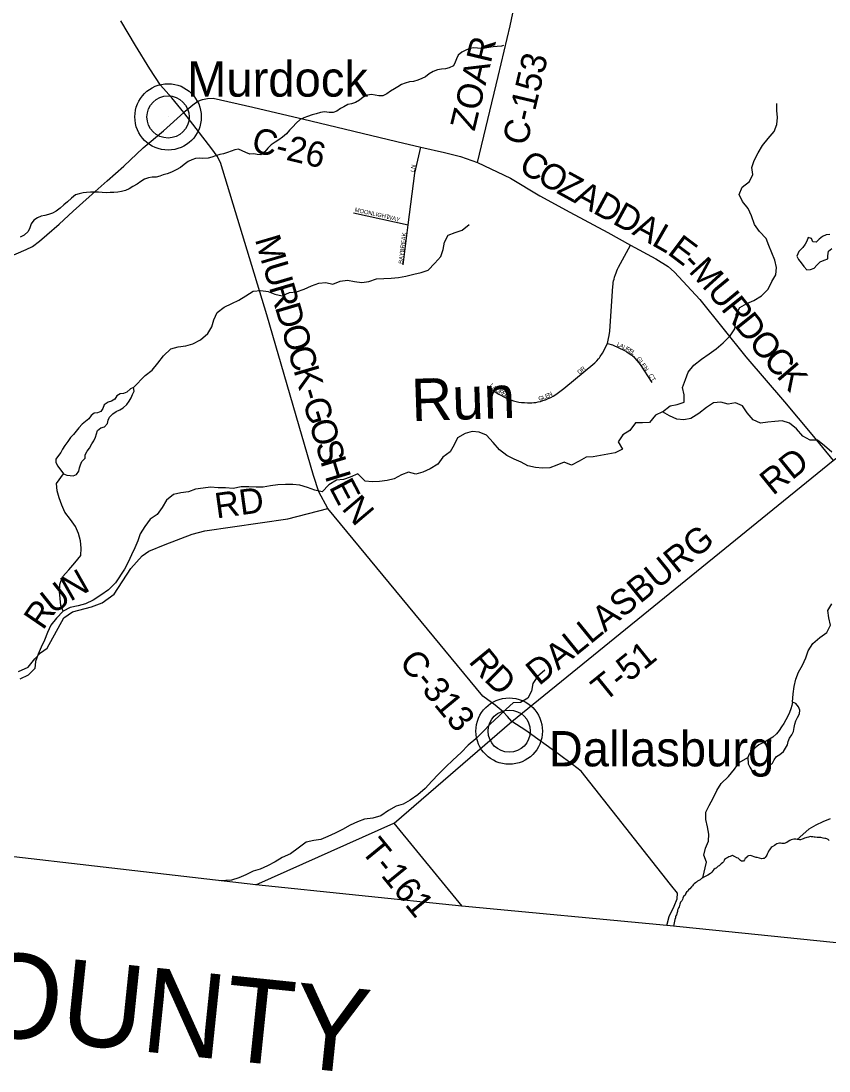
# Model space of a CAD drawing. Extents: x 0 to 1064, y 0 to 440.
# Drawn here: x 235.65 to 264.58, y 47.41 to 85.02 of the extents above; entities that cross this region are included whole.
import ezdxf

# ---------------------------------------------------------------- set-up
doc = ezdxf.new("R2010")
doc.units = 0
for name, color, linetype in [('GM_X_Adjacent_County_Text', 7, 'Continuous'), ('GM_X_County', 7, 'Continuous'), ('GM_X_County_Road', 7, 'Continuous'), ('GM_X_County_Road_Text', 7, 'Continuous'), ('GM_X_Minor_Lake', 7, 'Continuous'), ('GM_X_Minor_River', 7, 'Continuous'), ('GM_X_Minor_River_Text', 7, 'Continuous'), ('GM_X_State_Route', 7, 'Continuous'), ('GM_X_Township', 7, 'Continuous'), ('GM_X_Township_Road', 7, 'Continuous'), ('GM_X_Township_Road_Text', 7, 'Continuous'), ('GM_X_Township_Subdivision', 7, 'Continuous'), ('GM_X_Township_Subdivision_Text', 7, 'Continuous'), ('GM_X_Unincorporated', 7, 'Continuous'), ('GM_X_Unincorporated_Location', 7, 'Continuous'), ('GM_X_Unincorporated_Text', 7, 'Continuous')]:
    doc.layers.add(name, color=color, linetype=linetype)

msp = doc.modelspace()

# ---------------------------------------------------------------- linework, layer by layer
at = {"layer": 'GM_X_County'}
msp.add_lwpolyline([(306.751, 47.903), (284.732, 50.122), (283.428, 50.199), (280.132, 50.441), (258.767, 52.625), (251.43, 53.311), (244.064, 54.077), (229.411, 55.772), (220.159, 56.563), (213.925, 57.196), (202.834, 58.322)], dxfattribs=at)
at = {"layer": 'GM_X_County_Road'}
for points in [[(251.995, 79.949), (252.732, 83.025), (253.161, 84.84), (253.749, 87.63), (254.159, 89.766)], [(241.48, 81.745), (241.528, 81.783), (241.805, 82.015), (241.979, 82.143), (242.151, 82.205), (242.33, 82.238), (242.533, 82.252), (243.95, 81.931), (246.031, 81.44), (249.112, 80.708), (249.966, 80.498), (250.819, 80.307), (251.385, 80.17), (251.995, 79.949), (253.171, 79.39), (254.231, 78.759), (255.305, 78.172), (256.658, 77.437), (257.47, 76.99), (258.374, 76.504), (258.826, 76.228), (259.048, 76.024), (259.951, 75.047), (261.602, 72.995), (262.98, 71.379), (263.959, 70.214), (264.725, 69.283)], [(258.767, 52.625), (258.858, 52.949), (259.036, 53.316), (259.138, 53.582), (259.16, 53.776), (258.898, 54.096), (255.702, 58.149), (255.394, 58.393), (254.881, 58.776), (253.722, 59.612), (253.229, 59.931), (253.07, 60.11), (252.911, 60.279), (252.627, 60.513), (252.189, 60.841), (246.631, 67.554), (246.317, 68.156), (246.123, 68.738), (244.456, 74.5), (242.793, 79.948), (242.678, 80.176), (242.484, 80.437), (241.48, 81.745)]]:
    msp.add_lwpolyline(points, dxfattribs=at)
at = {"layer": 'GM_X_Minor_Lake'}
msp.add_line((263.499, 76.762), (263.424, 76.593), dxfattribs=at)
for points in [[(264.61, 77.37), (264.476, 77.354), (264.347, 77.295), (264.23, 77.206), (264.119, 77.092), (263.998, 77.106), (263.951, 77.229), (263.836, 77.261), (263.785, 77.134), (263.723, 77.02), (263.636, 76.9), (263.499, 76.762)], [(263.424, 76.593), (263.489, 76.477), (263.578, 76.36), (263.673, 76.224), (263.786, 76.107), (263.914, 76.117), (264.043, 76.164), (264.142, 76.278), (264.259, 76.397), (264.4, 76.45), (264.535, 76.496), (264.537, 76.612), (264.563, 76.769), (264.681, 76.865)], [(239.684, 71.89), (239.568, 71.843), (239.439, 71.729), (239.322, 71.677), (239.207, 71.666), (239.078, 71.596), (239.009, 71.469), (238.892, 71.398), (238.776, 71.363), (238.635, 71.274), (238.584, 71.142), (238.509, 71.027), (238.393, 70.987), (238.277, 70.97), (238.16, 70.887), (238.079, 70.773), (237.956, 70.678), (237.839, 70.582), (237.721, 70.45), (237.622, 70.324), (237.529, 70.21), (237.429, 70.097), (237.33, 69.958), (237.224, 69.814), (237.143, 69.682), (237.074, 69.567), (236.999, 69.453), (236.894, 69.327), (236.904, 69.2), (236.968, 69.071), (237.177, 68.794)], [(237.177, 68.794), (237.291, 68.75), (237.407, 68.736), (237.522, 68.734), (237.644, 68.775), (237.719, 68.895), (237.746, 69.01), (237.784, 69.125), (237.828, 69.24), (237.952, 69.365), (237.954, 69.481), (238.017, 69.607), (238.104, 69.721), (238.192, 69.872), (238.26, 69.986), (238.317, 70.113), (238.356, 70.228), (238.394, 70.349), (238.511, 70.444), (238.64, 70.484), (238.745, 70.604), (238.771, 70.719), (238.822, 70.834), (238.945, 70.947), (239.062, 71.037), (239.191, 71.095), (239.314, 71.166), (239.443, 71.28), (239.53, 71.4), (239.599, 71.52), (239.65, 71.641), (239.701, 71.762), (239.684, 71.89)], [(261.676, 58.642), (261.69, 58.41), (261.743, 58.294), (261.82, 58.177), (261.946, 58.084), (262.066, 58.009), (262.188, 58.002), (262.305, 58.103), (262.349, 58.218), (262.443, 58.338), (262.56, 58.439), (262.61, 58.554), (262.698, 58.674), (262.814, 58.745), (262.944, 58.858), (263.025, 58.973), (263.088, 59.093), (263.114, 59.214), (263.158, 59.335), (263.252, 59.449), (263.302, 59.576), (263.335, 59.709), (263.355, 59.83), (263.394, 59.951), (263.445, 60.078), (263.52, 60.21), (263.528, 60.338), (263.481, 60.454), (263.392, 60.571), (263.277, 60.621)], [(263.277, 60.621), (263.251, 60.5), (263.213, 60.385), (263.168, 60.252), (263.099, 60.126), (263.03, 59.993), (262.961, 59.855), (262.879, 59.734), (262.798, 59.602), (262.693, 59.482), (262.569, 59.369), (262.453, 59.298), (262.324, 59.221), (262.183, 59.15), (262.066, 59.091), (261.937, 58.984), (261.819, 58.876), (261.72, 58.756), (261.676, 58.642)]]:
    msp.add_lwpolyline(points, dxfattribs=at)
at = {"layer": 'GM_X_Minor_River'}
for points in [[(252.924, 84.139), (252.85, 84.119), (252.704, 84.103), (252.558, 84.087), (252.405, 84.071), (252.271, 84.049), (252.119, 84.033), (251.992, 84.048), (251.864, 84.062), (251.724, 84.027), (251.583, 83.975), (251.43, 83.905), (251.3, 83.797), (251.243, 83.664), (251.199, 83.538), (251.13, 83.411), (250.977, 83.335), (250.848, 83.3), (250.702, 83.29), (250.568, 83.268), (250.403, 83.21), (250.268, 83.127), (250.132, 83.02), (250.004, 82.955), (249.857, 82.903), (249.704, 82.856), (249.558, 82.834), (249.411, 82.788), (249.277, 82.742), (249.148, 82.665), (249.019, 82.594), (248.884, 82.499), (248.748, 82.41), (248.607, 82.339), (248.467, 82.335), (248.334, 82.362), (248.195, 82.388), (248.061, 82.366), (247.901, 82.29), (247.766, 82.182), (247.624, 82.093), (247.49, 82.053), (247.35, 82.025), (247.215, 81.942), (247.086, 81.883), (246.957, 81.788), (246.828, 81.735), (246.688, 81.738), (246.513, 81.765), (246.378, 81.736), (246.22, 81.69), (246.079, 81.656), (245.908, 81.598), (245.78, 81.551), (245.651, 81.493), (245.509, 81.355), (245.385, 81.23), (245.261, 81.104), (245.156, 80.978), (245.02, 80.853), (244.885, 80.758), (244.756, 80.675), (244.608, 80.586), (244.491, 80.46), (244.379, 80.328), (244.238, 80.221), (244.11, 80.241), (243.983, 80.255), (243.849, 80.245), (243.698, 80.308), (243.565, 80.371), (243.439, 80.428), (243.31, 80.406), (243.182, 80.359), (243.041, 80.307), (242.901, 80.26), (242.767, 80.232), (242.62, 80.192), (242.479, 80.146), (242.351, 80.105), (242.168, 80.096), (242.035, 80.104), (241.901, 80.088), (241.773, 80.047), (241.638, 79.989), (241.49, 79.876), (241.361, 79.768), (241.207, 79.692), (241.036, 79.603), (240.883, 79.545), (240.748, 79.505), (240.62, 79.464), (240.486, 79.43), (240.346, 79.42)], [(258.619, 71.018), (258.89, 71.239), (259.146, 71.277), (259.397, 71.371), (259.389, 71.632), (259.339, 71.894), (259.435, 72.184), (259.536, 72.438), (259.741, 72.69), (260.012, 72.91), (260.283, 73.1), (260.535, 73.279), (260.788, 73.493), (261.035, 73.739), (261.21, 73.991), (261.238, 74.252), (261.249, 74.513), (261.381, 74.76), (261.632, 74.896), (261.89, 75.013), (262.16, 75.173), (262.401, 75.418), (262.533, 75.684), (262.677, 75.93), (262.7, 76.191), (262.643, 76.454), (262.532, 76.717), (262.421, 76.973), (262.328, 77.23), (262.095, 77.483), (261.905, 77.735), (261.8, 78.041), (261.683, 78.298), (261.487, 78.55), (261.363, 78.807), (261.465, 79.061), (261.73, 79.269), (261.85, 79.522), (261.811, 79.772), (261.9, 80.026), (262.039, 80.297), (262.201, 80.556), (262.406, 80.808), (262.617, 81.06), (262.712, 81.307), (262.735, 81.556), (262.708, 81.812), (262.707, 82.067)], [(240.346, 79.42), (240.212, 79.404), (240.077, 79.357), (239.942, 79.268), (239.807, 79.179), (239.653, 79.085), (239.524, 79.008), (239.389, 78.943), (239.255, 78.915), (239.121, 78.892), (238.981, 78.876), (238.841, 78.873), (238.701, 78.869), (238.561, 78.877), (238.428, 78.885), (238.288, 78.887), (238.136, 78.884), (238.002, 78.88), (237.874, 78.858), (237.734, 78.829), (237.606, 78.795), (237.458, 78.676), (237.322, 78.544), (237.186, 78.437), (237.05, 78.312), (236.915, 78.21), (236.78, 78.14), (236.639, 78.087), (236.511, 78.053), (236.377, 78.025), (236.242, 77.972), (236.107, 77.889), (236.014, 77.757), (235.963, 77.606), (235.906, 77.473), (235.77, 77.348), (235.623, 77.271)], [(239.684, 71.89), (240.099, 72.321), (240.352, 72.517), (240.55, 72.769), (240.755, 73.027), (241.015, 73.272), (241.284, 73.353), (241.552, 73.385), (241.808, 73.454), (242.078, 73.596), (242.343, 73.822), (242.487, 74.069), (242.558, 74.317), (242.678, 74.576), (242.93, 74.773), (243.2, 74.896), (243.451, 75.02), (243.703, 75.174), (243.967, 75.34), (244.241, 75.366), (244.496, 75.331), (244.744, 75.23), (245.004, 75.178), (245.267, 75.289), (245.517, 75.321), (245.786, 75.414), (246.05, 75.532), (246.313, 75.625), (246.568, 75.651), (246.817, 75.598), (247.074, 75.698), (247.336, 75.73), (247.596, 75.689), (247.857, 75.655), (248.107, 75.693), (248.376, 75.786), (248.644, 75.8), (248.905, 75.808), (249.167, 75.829), (249.435, 75.879), (249.71, 75.948), (249.973, 76.016), (250.223, 76.097), (250.471, 76.343), (250.681, 76.588), (250.765, 76.836), (250.811, 77.091), (250.943, 77.344), (251.194, 77.443), (251.445, 77.524), (251.697, 77.727)], [(264.674, 69.58), (264.416, 69.802), (264.164, 70.001), (263.903, 70.005), (263.638, 70.149), (263.417, 70.408), (263.165, 70.612), (262.899, 70.695), (262.644, 70.669), (262.388, 70.655), (262.12, 70.617), (261.866, 70.73), (261.646, 70.983), (261.48, 71.24), (261.226, 71.348), (260.97, 71.291), (260.704, 71.362), (260.448, 71.342), (260.19, 71.176), (259.919, 70.955), (259.636, 70.777), (259.38, 70.733), (259.125, 70.755), (258.866, 70.875), (258.619, 71.018), (258.361, 70.895), (258.157, 70.643)], [(258.157, 70.643), (257.901, 70.623), (257.646, 70.627), (257.453, 70.356), (257.195, 70.202), (257.026, 69.944), (257.18, 69.686), (256.922, 69.551), (256.66, 69.506), (256.392, 69.462), (256.136, 69.411), (255.88, 69.397), (255.629, 69.255), (255.365, 69.107), (255.099, 69.221), (254.836, 69.11), (254.585, 69.016), (254.323, 69.008), (254.068, 69.025), (253.802, 69.09), (253.555, 69.221), (253.308, 69.328), (253.042, 69.454), (252.784, 69.659), (252.552, 69.924), (252.313, 70.183), (252.059, 70.29), (251.804, 70.312), (251.548, 70.249), (251.284, 70.089), (251.158, 69.836), (251.014, 69.589), (250.755, 69.399), (250.569, 69.147), (250.305, 68.975), (250.041, 68.863), (249.785, 68.789), (249.524, 68.86), (249.274, 68.766), (249.016, 68.618), (248.759, 68.556), (248.491, 68.523), (248.224, 68.509), (247.969, 68.532), (247.712, 68.803), (247.442, 68.68), (247.192, 68.593), (246.942, 68.578), (246.678, 68.406), (246.437, 68.161), (246.17, 68.214), (245.904, 68.315), (245.632, 68.399), (245.383, 68.415), (245.116, 68.419), (244.848, 68.405), (244.58, 68.373), (244.324, 68.328), (244.075, 68.32), (243.813, 68.336), (243.54, 68.329), (243.253, 68.278), (242.974, 68.295), (242.712, 68.293), (242.439, 68.322), (242.171, 68.283), (241.903, 68.251), (241.646, 68.152), (241.378, 68.114), (241.116, 68.057), (240.857, 67.855), (240.707, 67.59), (240.526, 67.343), (240.274, 67.177), (240.087, 66.919), (239.919, 66.648), (239.836, 66.4), (239.728, 66.153), (239.608, 65.9), (239.494, 65.64), (239.363, 65.387), (239.038, 64.894), (238.791, 64.649), (238.508, 64.459), (238.231, 64.275), (237.962, 64.139), (237.705, 64.071), (237.418, 64.014), (237.161, 63.879), (236.926, 63.627), (236.715, 63.375), (236.607, 63.116), (236.493, 62.844), (236.373, 62.591), (236.266, 62.337), (236.176, 62.078), (236.148, 61.829), (235.906, 61.584), (235.606, 61.449)], [(237.161, 63.879), (237.079, 64.081), (237.059, 64.33), (237.033, 64.58), (237.037, 64.841), (237.139, 65.113), (237.368, 65.358), (237.585, 65.616), (237.79, 65.88), (237.807, 66.135), (237.781, 66.397), (237.706, 66.659), (237.601, 66.91), (237.429, 67.168), (237.221, 67.432), (237.115, 67.683), (237.016, 67.946), (236.948, 68.196), (236.928, 68.458), (237.177, 68.794)], [(263.277, 60.621), (263.295, 60.925), (263.329, 61.186), (263.395, 61.446), (263.49, 61.693), (263.634, 61.952), (263.754, 62.212), (263.837, 62.466), (264, 62.724), (264.252, 62.933), (264.505, 63.123), (264.631, 63.383), (264.574, 63.645), (264.542, 63.9), (264.68, 64.147)], [(254.403, 61.764), (254.137, 61.544), (253.975, 61.285), (253.928, 61.018), (253.796, 60.765), (253.532, 60.611), (253.27, 60.597), (253.017, 60.37), (252.758, 60.119), (252.461, 59.845), (252.201, 59.569), (251.93, 59.306), (251.664, 59.079), (251.405, 58.816), (251.114, 58.541), (250.861, 58.302), (250.601, 58.045), (250.354, 57.788), (250.125, 57.536), (249.853, 57.303), (249.589, 57.113), (249.337, 56.971), (249.087, 56.902), (248.804, 56.743), (248.54, 56.546), (248.246, 56.466), (247.954, 56.428), (247.703, 56.335), (247.434, 56.212), (247.164, 56.064), (246.9, 55.934), (246.636, 55.805), (246.385, 55.699), (246.136, 55.673), (245.867, 55.61), (245.578, 55.396), (245.301, 55.194), (245.001, 55.053), (244.749, 54.905), (244.479, 54.758), (244.216, 54.64), (243.965, 54.565), (243.701, 54.436), (243.45, 54.33), (243.188, 54.249), (242.771, 54.226)], [(260.059, 54.335), (260.19, 54.892), (260.103, 55.148), (260.156, 55.397), (260.263, 55.644), (260.28, 55.893), (260.23, 56.155), (260.173, 56.423), (260.171, 56.678), (260.285, 56.926), (260.429, 57.185), (260.561, 57.456), (260.718, 57.709), (260.977, 57.96), (261.194, 58.218), (261.357, 58.464), (261.676, 58.642)], [(264.618, 56.444), (264.36, 56.333), (264.109, 56.215), (263.858, 56.079), (263.444, 55.703)], [(263.841, 55.788), (263.786, 55.777), (263.749, 55.759), (263.706, 55.747), (263.657, 55.73), (263.614, 55.713), (263.559, 55.695), (263.523, 55.696), (263.48, 55.702), (263.444, 55.703), (263.389, 55.71), (263.316, 55.711), (263.274, 55.706), (263.225, 55.688), (263.176, 55.665), (263.121, 55.629), (263.071, 55.6), (262.974, 55.565), (262.931, 55.559), (262.888, 55.566), (262.846, 55.573), (262.809, 55.567), (262.755, 55.562), (262.712, 55.551), (262.675, 55.527), (262.632, 55.491), (262.546, 55.444), (262.509, 55.414), (262.466, 55.372), (262.453, 55.33), (262.416, 55.288), (262.403, 55.252), (262.365, 55.179), (262.352, 55.137), (262.327, 55.101), (262.296, 55.059), (262.259, 55.023), (262.217, 55.018), (262.168, 55.012), (262.095, 55.038), (262.011, 55.057), (261.968, 55.058), (261.902, 55.083), (261.841, 55.109), (261.805, 55.121), (261.75, 55.128), (261.702, 55.117), (261.646, 55.094), (261.615, 55.051), (261.578, 55.022), (261.547, 54.974), (261.522, 54.931), (261.449, 54.933), (261.413, 54.951), (261.359, 54.995), (261.323, 55.032), (261.281, 55.045), (261.196, 55.089), (261.154, 55.107), (261.118, 55.126), (261.082, 55.121), (261.039, 55.097), (260.996, 55.086), (260.959, 55.062), (260.91, 55.032), (260.842, 54.991), (260.823, 54.955), (260.804, 54.906), (260.761, 54.871), (260.712, 54.829), (260.687, 54.793), (260.644, 54.763), (260.607, 54.745), (260.57, 54.716), (260.539, 54.68), (260.502, 54.662), (260.459, 54.626), (260.416, 54.584), (260.379, 54.53), (260.341, 54.488), (260.243, 54.429), (260.188, 54.4), (260.145, 54.376), (260.102, 54.358), (260.059, 54.335), (260.016, 54.305), (259.961, 54.264), (259.918, 54.24), (259.875, 54.21), (259.832, 54.174), (259.795, 54.151), (259.751, 54.115), (259.714, 54.085), (259.69, 54.049), (259.652, 54.007), (259.59, 53.935), (259.553, 53.905), (259.534, 53.863), (259.479, 53.821), (259.448, 53.779), (259.429, 53.713)], [(264.58, 55.667), (264.544, 55.704), (264.502, 55.723), (264.46, 55.736), (264.423, 55.742), (264.375, 55.749), (264.29, 55.775), (264.242, 55.775), (264.205, 55.776), (264.156, 55.771), (264.084, 55.784), (264.047, 55.785), (263.999, 55.798), (263.956, 55.804), (263.92, 55.805), (263.883, 55.799), (263.841, 55.788)], [(259.429, 53.713), (259.386, 53.683), (259.342, 53.599), (259.329, 53.556), (259.31, 53.508), (259.266, 53.454), (259.247, 53.418), (259.235, 53.382), (259.222, 53.339), (259.215, 53.297), (259.196, 53.255), (259.177, 53.219), (259.158, 53.17), (259.157, 53.128), (259.138, 53.092), (259.113, 53.007), (259.1, 52.971), (259.087, 52.935), (259.081, 52.898), (259.061, 52.844), (259.01, 52.602)]]:
    msp.add_lwpolyline(points, dxfattribs=at)
at = {"layer": 'GM_X_State_Route'}
msp.add_lwpolyline([(235.201, 76.556), (235.836, 76.832), (236.069, 76.946), (236.315, 77.128), (236.573, 77.365), (237.017, 77.746), (237.517, 78.208), (238.089, 78.718), (238.734, 79.289), (239.332, 79.821), (240.026, 80.478), (240.757, 81.09), (241.48, 81.745), (241.05, 82.263), (240.646, 82.721), (240.259, 83.307), (239.746, 84.146), (239.229, 85.019)], dxfattribs=at)
at = {"layer": 'GM_X_Township'}
msp.add_lwpolyline([(287.85, 124.199), (287.517, 120.482), (286.747, 113.278), (286.726, 112.97), (286.639, 111.696), (285.778, 105.953), (284.456, 96.847), (283.14, 81.291), (283.031, 79.941), (282.241, 70.19), (281.339, 61.996), (281.161, 60.312), (280.707, 55.955), (280.132, 50.441), (258.767, 52.625), (251.43, 53.311), (244.064, 54.077), (229.411, 55.772), (220.159, 56.563), (213.925, 57.196), (202.834, 58.322)], dxfattribs=at)
at = {"layer": 'GM_X_Township_Road'}
for points in [[(244.064, 54.077), (248.997, 56.283), (249.011, 56.29), (253.229, 59.931), (264.725, 69.283), (265.67, 69.972), (265.863, 70.18), (265.993, 70.394), (266.291, 70.665), (267.166, 71.389), (269.074, 72.922), (269.528, 73.25), (269.799, 73.428), (270.117, 73.678), (270.502, 73.777), (272.515, 74.986), (275.194, 76.571), (278.103, 78.35), (279.553, 79.219)], [(235.558, 61.724), (235.904, 61.874), (236.143, 62.178), (236.355, 62.385), (236.59, 62.555), (237.184, 63.639), (237.5, 63.856), (238.173, 64.039), (238.553, 64.181), (238.987, 64.492), (239.582, 65.412), (239.989, 65.857), (240.224, 66.027), (240.809, 66.27), (241.779, 66.643), (242.232, 66.763), (245.203, 67.191), (246.631, 67.554)], [(248.997, 56.283), (251.43, 53.311)]]:
    msp.add_lwpolyline(points, dxfattribs=at)
at = {"layer": 'GM_X_Township_Subdivision'}
for points in [[(249.328, 76.288), (249.507, 77.72), (249.747, 79.57), (249.966, 80.498)], [(247.552, 78.153), (249.507, 77.72)], [(252.356, 71.955), (252.517, 71.805), (252.755, 71.654), (253.005, 71.522), (253.097, 71.481), (253.19, 71.446), (253.285, 71.416), (253.381, 71.391), (253.475, 71.372), (253.574, 71.358), (253.677, 71.349), (253.784, 71.344), (253.867, 71.344), (253.943, 71.346), (254.013, 71.352), (254.079, 71.36), (254.161, 71.375), (254.247, 71.396), (254.336, 71.422), (254.43, 71.455), (254.524, 71.494), (254.616, 71.537), (254.706, 71.585), (254.794, 71.637), (255.081, 71.852), (256.195, 72.78), (256.219, 72.799), (256.241, 72.821), (256.264, 72.845), (256.325, 72.919), (256.357, 72.96), (256.389, 73.006), (256.466, 73.125), (256.513, 73.203), (256.558, 73.284), (256.652, 73.473), (256.687, 73.643), (256.71, 73.759), (256.731, 73.914), (256.842, 75.521), (256.849, 75.585), (256.857, 75.648), (256.869, 75.711), (256.883, 75.774), (256.904, 75.849), (256.933, 75.939), (256.958, 76.004), (256.984, 76.07), (257.012, 76.134), (257.042, 76.198), (257.47, 76.99)], [(256.652, 73.473), (256.827, 73.419), (257.252, 73.222), (257.342, 73.171), (257.428, 73.115), (257.515, 73.052), (257.549, 73.025), (257.578, 72.998), (257.628, 72.946), (257.7, 72.859), (257.758, 72.786), (257.813, 72.711), (258.235, 72.067)]]:
    msp.add_lwpolyline(points, dxfattribs=at)
at = {"layer": 'GM_X_Unincorporated'}
for centre, radius in [((240.918, 81.582), 1.19), ((240.918, 81.582), 0.755), ((253.13, 59.586), 1.19), ((253.13, 59.586), 0.755)]:
    msp.add_circle(centre, radius, dxfattribs=at)
at = {"layer": 'GM_X_Unincorporated_Location'}
for p, q in [((240.918, 81.582), (240.918, 81.582)), ((253.13, 59.586), (253.13, 59.586))]:
    msp.add_line(p, q, dxfattribs=at)

# ---------------------------------------------------------------- texts
at = {"layer": 'GM_X_Adjacent_County_Text'}
msp.add_text('CLERMONT COUNTY', height=3.0303, rotation=354.1005, dxfattribs=at).set_placement((207.201, 51.504))
at = {"layer": 'GM_X_County_Road_Text'}
for s, height, rotation, p in [('ZOAR', 0.9091, 76.5725, (251.888, 81.046)), ('C-153', 0.9091, 76.6968, (253.76, 80.52)), ('C-26', 0.9091, 346.5543, (243.862, 80.349)), ('C', 0.909, 329.1668, (253.421, 79.67)), ('O', 0.909, 330.2329, (254.078, 79.278)), ('Z', 0.909, 331.2642, (254.788, 78.872)), ('A', 0.909, 331.4019, (255.386, 78.544)), ('D', 0.909, 331.4047, (256.089, 78.161)), ('D', 0.909, 331.4045, (256.791, 77.778)), ('A', 0.909, 331.3541, (257.493, 77.396)), ('L', 0.909, 330.2115, (258.191, 77.014)), ('M', 0.909, 286.4339, (244.018, 77.202)), ('E', 0.909, 322.9501, (258.756, 76.693)), ('U', 0.909, 286.4313, (244.298, 76.256)), ('-', 0.909, 313.6034, (259.269, 76.31)), ('M', 0.909, 312.1543, (259.523, 76.044)), ('R', 0.909, 286.4343, (244.524, 75.488)), ('U', 0.909, 309.4506, (260.178, 75.321)), ('D', 0.909, 286.4313, (244.735, 74.772)), ('R', 0.909, 308.6281, (260.684, 74.706)), ('D', 0.909, 308.7531, (261.151, 74.121)), ('O', 0.909, 286.4354, (244.961, 74.005)), ('O', 0.909, 309.7399, (261.663, 73.484)), ('C', 0.909, 286.4338, (245.188, 73.237)), ('C', 0.909, 310.5882, (262.184, 72.857)), ('K', 0.909, 286.4313, (245.399, 72.521)), ('K', 0.909, 310.6699, (262.67, 72.289)), ('G', 0.909, 286.4313, (245.731, 71.396)), ('-', 0.909, 286.4362, (245.625, 71.754)), ('O', 0.909, 286.4354, (245.957, 70.628)), ('S', 0.909, 286.4271, (246.184, 69.861)), ('H', 0.909, 287.0074, (246.36, 69.263)), ('E', 0.909, 297.7227, (246.664, 68.327)), ('N', 0.909, 310.2635, (247.102, 67.545)), ('R', 0.909, 309.2554, (251.648, 62.069)), ('C-313', 0.9091, 309.735, (249.155, 62.034)), ('D', 0.909, 315.9013, (252.197, 61.407))]:
    msp.add_text(s, height=height, rotation=rotation, dxfattribs=at).set_placement(p)
at = {"layer": 'GM_X_Minor_River_Text'}
msp.add_text('Run', height=1.5151, rotation=1.8847, dxfattribs=at).set_placement((249.649, 70.685))
at = {"layer": 'GM_X_Township_Road_Text'}
for s, height, rotation, p in [('RD', 0.9091, 39.0466, (262.571, 68.001)), ('RD', 0.9091, 7.9201, (242.654, 67.198)), ('DALLASBURG', 0.9091, 39.1236, (254.197, 61.188)), ('N', 0.909, 29.5361, (237.411, 64.211)), ('U', 0.909, 38.43, (236.815, 63.734)), ('R', 0.909, 55.6139, (236.442, 63.17)), ('T-51', 0.9091, 38.9914, (256.536, 60.604)), ('T-161', 0.9091, 309.2295, (247.787, 55.299))]:
    msp.add_text(s, height=height, rotation=rotation, dxfattribs=at).set_placement(p)
at = {"layer": 'GM_X_Township_Subdivision_Text'}
for s, height, rotation, p in [('LN', 0.1515, 77.4763, (249.729, 79.596)), ('MOONLIGHT', 0.1515, 347.6209, (247.589, 78.191)), ('WAY', 0.1515, 345.9638, (248.737, 77.938)), ('BAYBREAK', 0.1515, 83.2473, (249.315, 76.313)), ('L', 0.152, 334.1314, (256.969, 73.389)), ('A', 0.152, 334.1289, (257.065, 73.343)), ('U', 0.152, 334.1297, (257.185, 73.284)), ('R', 0.152, 329.3486, (257.302, 73.228)), ('E', 0.152, 324.5513, (257.402, 73.168)), ('L', 0.152, 324.294, (257.489, 73.107)), ('GLEN', 0.1515, 305.3626, (257.686, 72.927)), ('DR', 0.1515, 40.6039, (255.644, 72.358)), ('CT', 0.1515, 303.6867, (258.113, 72.326)), ('L', 0.152, 312.5071, (252.418, 71.956)), ('A', 0.152, 322.5058, (252.511, 71.857)), ('U', 0.152, 328.9831, (252.632, 71.766)), ('R', 0.152, 331.1559, (252.752, 71.694)), ('E', 0.152, 332.3455, (252.86, 71.634)), ('L', 0.152, 333.6895, (252.958, 71.583)), ('G', 0.152, 11.91, (254.191, 71.419)), ('L', 0.152, 20.9873, (254.347, 71.454)), ('E', 0.152, 24.3048, (254.455, 71.496)), ('N', 0.152, 28.8638, (254.564, 71.546))]:
    msp.add_text(s, height=height, rotation=rotation, dxfattribs=at).set_placement(p)
at = {"layer": 'GM_X_Unincorporated_Text'}
for s, p in [('Murdock', (241.596, 82.309)), ('Dallasburg', (254.543, 58.323))]:
    msp.add_text(s, height=1.2636, rotation=0, dxfattribs=at).set_placement(p)

doc.saveas('drawing.dxf')
